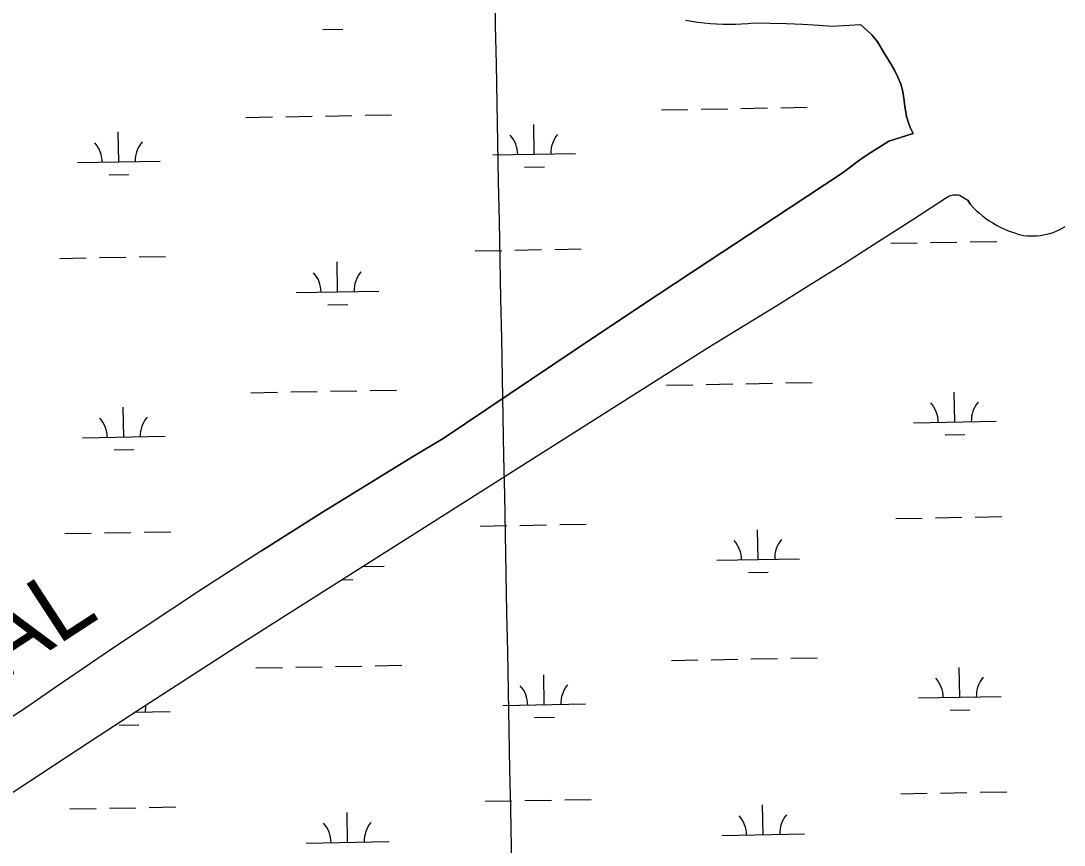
# Model space of a CAD drawing. Extents: x 3957609 to 3995875, y 234277 to 260273.
# Drawn here: x 3982311 to 3983571, y 253075 to 254072 of the extents above; entities that cross this region are included whole.
import ezdxf

# ---------------------------------------------------------------- set-up
doc = ezdxf.new("R2010")
doc.units = 0
for name, color, linetype in [('V-GRID-MAJR', 7, 'Continuous'), ('V-RIVR-IDEN', 7, 'Continuous'), ('V-TOPO-SHOR', 7, 'Continuous'), ('V-WETL-SWMP', 7, 'Continuous')]:
    doc.layers.add(name, color=color, linetype=linetype)

msp = doc.modelspace()

# ---------------------------------------------------------------- linework, layer by layer
at = {"layer": 'V-GRID-MAJR'}
msp.add_spline([(3983152.998, 240103.582), (3983094.879, 243130.385), (3982978.522, 249190.173), (3982862.165, 255249.95), (3982803.928, 258282.928)], degree=3, dxfattribs=at)
at = {"layer": 'V-TOPO-SHOR'}
msp.add_line((3983458.322, 253849.474), (3983455.164, 253854.653), dxfattribs=at)
for points in [[(3983114.234, 254072.464), (3983121.678, 254071.127), (3983129.155, 254069.996), (3983136.66, 254069.071), (3983144.188, 254068.352), (3983151.733, 254067.84), (3983159.289, 254067.535), (3983166.851, 254067.438), (3983174.412, 254067.549), (3983181.967, 254067.867), (3983189.511, 254068.393), (3983197.038, 254069.126), (3983216.591, 254068.781), (3983236.138, 254068.183), (3983255.676, 254067.332), (3983275.201, 254066.229), (3983291.485, 254065.096), (3983325.374, 254067.191)], [(3983388.96, 253935.277), (3983385.622, 253942.805), (3983383.163, 253949.318), (3983381.258, 253955.818), (3983379.007, 253968.465), (3983377.311, 253980.878), (3983376.081, 253987.591), (3983374.078, 253994.876), (3983370.647, 254003.522), (3983366.539, 254011.735), (3983362.091, 254019.505), (3983353.608, 254033.143), (3983346.12, 254046.317), (3983343.39, 254049.932), (3983339.116, 254054.8), (3983333.621, 254060.02), (3983325.374, 254067.191)], [(3982602.051, 253430.932), (3982638.338, 253454.021), (3982674.735, 253476.934), (3982711.238, 253499.673), (3982747.852, 253522.238), (3982784.571, 253544.631), (3982821.398, 253566.844), (3982901.199, 253620.587), (3982981.124, 253674.142), (3983061.176, 253727.507), (3983141.357, 253780.679), (3983221.663, 253833.663), (3983302.097, 253886.455), (3983310.88, 253893.297), (3983319.82, 253899.939), (3983328.903, 253906.377), (3983338.129, 253912.612), (3983347.497, 253918.635), (3983359.834, 253926.098), (3983388.96, 253935.277)], [(3982276.61, 253122.766), (3982335.422, 253161.671), (3982394.362, 253200.389), (3982453.424, 253238.918), (3982512.609, 253277.254), (3982571.919, 253315.402), (3982631.348, 253353.36), (3983141.56, 253676.731), (3983183.083, 253701.987), (3983224.477, 253727.458), (3983265.738, 253753.138), (3983306.868, 253779.031), (3983347.863, 253805.135), (3983388.725, 253831.449), (3983429.449, 253857.973), (3983431.174, 253859.044), (3983433.003, 253859.929), (3983434.911, 253860.615), (3983436.884, 253861.096), (3983438.895, 253861.371), (3983440.924, 253861.43), (3983442.948, 253861.276), (3983444.945, 253860.912), (3983455.164, 253854.653)], [(3983458.322, 253849.474), (3983461.769, 253845.845), (3983465.357, 253842.357), (3983469.086, 253839.019), (3983472.949, 253835.832), (3983476.936, 253832.807), (3983481.043, 253829.948), (3983485.264, 253827.257), (3983489.589, 253824.74), (3983494.013, 253822.399), (3983498.528, 253820.243), (3983503.128, 253818.268), (3983507.806, 253816.485), (3983512.549, 253814.893), (3983517.356, 253813.495), (3983522.214, 253812.292), (3983526.234, 253811.817), (3983530.274, 253811.565), (3983534.321, 253811.533), (3983538.364, 253811.723), (3983542.392, 253812.133), (3983546.39, 253812.763), (3983550.349, 253813.611), (3983554.255, 253814.674), (3983558.097, 253815.948), (3983561.863, 253817.433), (3983565.543, 253819.118), (3983569.125, 253821.005), (3983572.598, 253823.083)], [(3982602.051, 253430.932), (3982565.877, 253407.673), (3982529.812, 253384.24), (3982493.862, 253360.635), (3982458.024, 253336.859), (3982422.298, 253312.91), (3982386.69, 253288.795), (3982351.196, 253264.508), (3982315.817, 253240.05), (3982240.342, 253191.822)]]:
    msp.add_lwpolyline(points, dxfattribs=at)
at = {"layer": 'V-WETL-SWMP'}
for p, q in [((3982676.247, 254061.118), (3982700.243, 254061.555)), ((3983085.146, 253963.896), (3983117.14, 253964.478)), ((3983133.138, 253964.769), (3983165.133, 253965.351)), ((3983181.13, 253965.641), (3983213.125, 253966.223)), ((3983229.122, 253966.514), (3983261.117, 253967.096)), ((3982583.321, 253954.771), (3982615.315, 253955.353)), ((3982631.313, 253955.644), (3982663.308, 253956.226)), ((3982679.305, 253956.517), (3982711.3, 253957.098)), ((3982727.297, 253957.389), (3982759.292, 253957.971)), ((3982429.677, 253901.227), (3982429.022, 253937.221)), ((3982931.502, 253910.352), (3982930.847, 253946.346)), ((3982379.685, 253900.318), (3982479.669, 253902.136)), ((3982881.51, 253909.443), (3982981.494, 253911.261)), ((3982919.784, 253894.705), (3982943.78, 253895.142)), ((3982417.959, 253885.581), (3982441.955, 253886.017)), ((3983362.03, 253802.729), (3983394.024, 253803.311)), ((3983410.022, 253803.602), (3983442.016, 253804.184)), ((3983458.014, 253804.475), (3983490.008, 253805.056)), ((3982406.372, 253785.352), (3982438.366, 253785.934)), ((3982454.364, 253786.225), (3982486.358, 253786.807)), ((3982860.205, 253793.605), (3982892.199, 253794.186)), ((3982908.197, 253794.477), (3982940.191, 253795.059)), ((3982956.189, 253795.35), (3982988.183, 253795.932)), ((3982358.379, 253784.48), (3982390.374, 253785.062)), ((3982694.012, 253744.145), (3982693.358, 253780.139)), ((3982644.021, 253743.236), (3982744.004, 253745.054)), ((3982682.295, 253728.498), (3982706.291, 253728.935)), ((3983235.17, 253633.894), (3983267.165, 253634.476)), ((3982589.369, 253622.151), (3982621.364, 253622.733)), ((3982637.361, 253623.024), (3982669.356, 253623.606)), ((3982685.353, 253623.897), (3982717.348, 253624.478)), ((3982733.345, 253624.769), (3982765.34, 253625.351)), ((3983091.194, 253631.276), (3983123.189, 253631.858)), ((3983139.186, 253632.149), (3983171.181, 253632.731)), ((3983187.178, 253633.021), (3983219.173, 253633.603)), ((3983439.375, 253586.857), (3983438.72, 253622.851)), ((3982435.725, 253568.607), (3982435.07, 253604.601)), ((3983389.383, 253585.948), (3983489.367, 253587.766)), ((3982986.771, 253578.627), (3982987.542, 253578.641)), ((3983427.657, 253571.21), (3983451.653, 253571.646)), ((3982385.733, 253567.698), (3982485.717, 253569.516)), ((3982424.007, 253552.961), (3982448.003, 253553.397)), ((3983368.078, 253470.109), (3983400.072, 253470.691)), ((3983416.07, 253470.982), (3983448.064, 253471.564)), ((3983464.062, 253471.855), (3983496.056, 253472.436)), ((3982866.253, 253460.985), (3982898.247, 253461.566)), ((3982914.245, 253461.857), (3982946.239, 253462.439)), ((3982962.237, 253462.73), (3982994.231, 253463.312)), ((3982364.428, 253451.86), (3982396.422, 253452.442)), ((3982412.42, 253452.732), (3982444.414, 253453.314)), ((3982460.412, 253453.605), (3982492.406, 253454.187)), ((3983201.885, 253420.65), (3983201.231, 253456.644)), ((3983151.894, 253419.741), (3983251.877, 253421.559)), ((3982723.8, 253411.957), (3982750.052, 253412.434)), ((3982698.73, 253396.067), (3982712.339, 253396.315)), ((3983190.168, 253405.003), (3983214.164, 253405.439)), ((3983097.242, 253298.656), (3983129.237, 253299.238)), ((3983145.234, 253299.529), (3983177.229, 253300.111)), ((3983193.226, 253300.401), (3983225.221, 253300.983)), ((3983241.218, 253301.274), (3983273.213, 253301.856)), ((3982595.417, 253289.531), (3982627.412, 253290.113)), ((3982643.409, 253290.404), (3982675.404, 253290.986)), ((3982691.401, 253291.277), (3982723.396, 253291.858)), ((3982739.393, 253292.149), (3982771.388, 253292.731)), ((3983445.423, 253254.237), (3983444.769, 253290.231)), ((3982943.598, 253245.112), (3982942.943, 253281.106)), ((3982893.606, 253244.203), (3982993.59, 253246.021)), ((3983395.431, 253253.328), (3983495.415, 253255.146)), ((3982449.138, 253236.121), (3982491.765, 253236.896)), ((3983433.706, 253238.59), (3983457.702, 253239.026)), ((3982430.055, 253220.341), (3982454.051, 253220.777)), ((3982931.88, 253229.465), (3982955.876, 253229.902)), ((3982968.285, 253130.11), (3983000.279, 253130.692)), ((3983374.126, 253137.489), (3983406.12, 253138.071)), ((3983422.118, 253138.362), (3983454.112, 253138.944)), ((3983470.11, 253139.235), (3983502.105, 253139.816)), ((3982370.476, 253119.24), (3982402.47, 253119.822)), ((3982418.468, 253120.112), (3982450.462, 253120.694)), ((3982466.46, 253120.985), (3982498.454, 253121.567)), ((3982872.301, 253128.365), (3982904.295, 253128.946)), ((3982920.293, 253129.237), (3982952.287, 253129.819)), ((3983207.933, 253088.03), (3983207.279, 253124.024)), ((3982706.108, 253078.905), (3982705.454, 253114.899)), ((3982656.117, 253077.996), (3982756.1, 253079.814)), ((3983157.942, 253087.121), (3983257.925, 253088.939))]:
    msp.add_line(p, q, dxfattribs=at)
for points in [[(3983114.234, 254072.464), (3983121.678, 254071.127), (3983129.155, 254069.996), (3983136.66, 254069.071), (3983144.188, 254068.352), (3983151.733, 254067.84), (3983159.289, 254067.535), (3983166.851, 254067.438), (3983174.412, 254067.549), (3983181.967, 254067.867), (3983189.511, 254068.393), (3983197.038, 254069.126), (3983216.591, 254068.781), (3983236.138, 254068.183), (3983255.676, 254067.332), (3983275.201, 254066.229), (3983291.485, 254065.096), (3983325.374, 254067.19), (3983333.622, 254060.021), (3983339.117, 254054.8), (3983343.39, 254049.933), (3983346.121, 254046.318), (3983353.607, 254033.143), (3983362.09, 254019.505), (3983366.539, 254011.734), (3983370.647, 254003.523), (3983374.078, 253994.876), (3983376.08, 253987.591), (3983377.311, 253980.877), (3983379.007, 253968.464), (3983381.258, 253955.819), (3983383.162, 253949.317), (3983385.623, 253942.806), (3983388.96, 253935.276), (3983359.833, 253926.097), (3983347.496, 253918.635), (3983338.13, 253912.611), (3983328.903, 253906.378), (3983319.819, 253899.938), (3983310.881, 253893.296), (3983302.096, 253886.454), (3983221.664, 253833.663), (3983141.357, 253780.68), (3983061.177, 253727.507), (3982981.124, 253674.143), (3982901.198, 253620.588), (3982821.399, 253566.844), (3982784.572, 253544.63), (3982747.852, 253522.239), (3982711.239, 253499.674), (3982674.734, 253476.934), (3982638.338, 253454.021)], [(3982276.609, 253122.766), (3982335.423, 253161.672), (3982394.362, 253200.389), (3982453.424, 253238.917), (3982512.609, 253277.255), (3982571.918, 253315.403), (3982631.348, 253353.361), (3983141.56, 253676.732), (3983183.084, 253701.988), (3983224.477, 253727.457), (3983265.738, 253753.138), (3983306.868, 253779.031), (3983347.864, 253805.135), (3983388.725, 253831.449), (3983429.45, 253857.973), (3983431.174, 253859.044), (3983433.002, 253859.928), (3983434.912, 253860.615), (3983436.883, 253861.097), (3983438.895, 253861.37), (3983440.924, 253861.43), (3983442.948, 253861.276), (3983444.944, 253860.911), (3983455.164, 253854.653), (3983458.323, 253849.474), (3983461.768, 253845.844), (3983465.358, 253842.356), (3983469.087, 253839.018), (3983472.948, 253835.833), (3983476.936, 253832.808), (3983481.043, 253829.948), (3983485.263, 253827.257), (3983489.589, 253824.74), (3983494.013, 253822.4), (3983498.529, 253820.242), (3983503.129, 253818.269), (3983507.805, 253816.485), (3983512.55, 253814.893), (3983517.356, 253813.494), (3983522.214, 253812.292), (3983526.234, 253811.818), (3983530.274, 253811.565), (3983534.322, 253811.533), (3983538.365, 253811.723)], [(3983538.365, 253811.723), (3983542.392, 253812.133), (3983546.391, 253812.763), (3983550.349, 253813.611), (3983554.255, 253814.674), (3983558.097, 253815.949), (3983561.863, 253817.432), (3983565.543, 253819.119), (3983569.125, 253821.004), (3983572.598, 253823.083)], [(3982638.338, 253454.021), (3982602.052, 253430.933), (3982565.877, 253407.673), (3982529.813, 253384.24), (3982493.861, 253360.635), (3982458.023, 253336.859), (3982422.298, 253312.911), (3982386.689, 253288.794), (3982351.195, 253264.507), (3982315.817, 253240.05), (3982240.342, 253191.823)]]:
    msp.add_lwpolyline(points, dxfattribs=at)
for centre, start, end in [((3982374.434, 253900.698), 0.269879, 41.813537), ((3982484.902, 253902.706), 140.269876, 181.813534), ((3982876.259, 253909.822), 0.269879, 41.813537), ((3982986.727, 253911.831), 140.269876, 181.813534), ((3982638.77, 253743.615), 0.269879, 41.813537), ((3982749.237, 253745.624), 140.269876, 181.813534), ((3983384.132, 253586.327), 0.269879, 41.813537), ((3983494.6, 253588.336), 140.269876, 181.813534), ((3982380.482, 253568.078), 0.269879, 41.813537), ((3982490.95, 253570.086), 140.269876, 181.813534), ((3983146.643, 253420.12), 0.269879, 41.813537), ((3983257.111, 253422.129), 140.269876, 181.813534), ((3982998.823, 253246.591), 140.269876, 181.813534), ((3983390.181, 253253.707), 0.269879, 41.813537), ((3983500.648, 253255.716), 140.269876, 181.813534), ((3982888.356, 253244.582), 0.269879, 41.813537), ((3982496.998, 253237.466), 167.969289, 181.813534), ((3983152.691, 253087.5), 0.269879, 41.813537), ((3983263.159, 253089.509), 140.269876, 181.813534), ((3982650.866, 253078.375), 0.269879, 41.813537), ((3982761.334, 253080.384), 140.269876, 181.813534)]:
    msp.add_arc(centre, 35.246, start, end, dxfattribs=at)

# ---------------------------------------------------------------- texts
at = {"layer": 'V-RIVR-IDEN'}
msp.add_text('CANAL', height=82.9998, rotation=33.080609, dxfattribs=at).set_placement((3982097.818, 253148.414))

doc.saveas('drawing.dxf')
